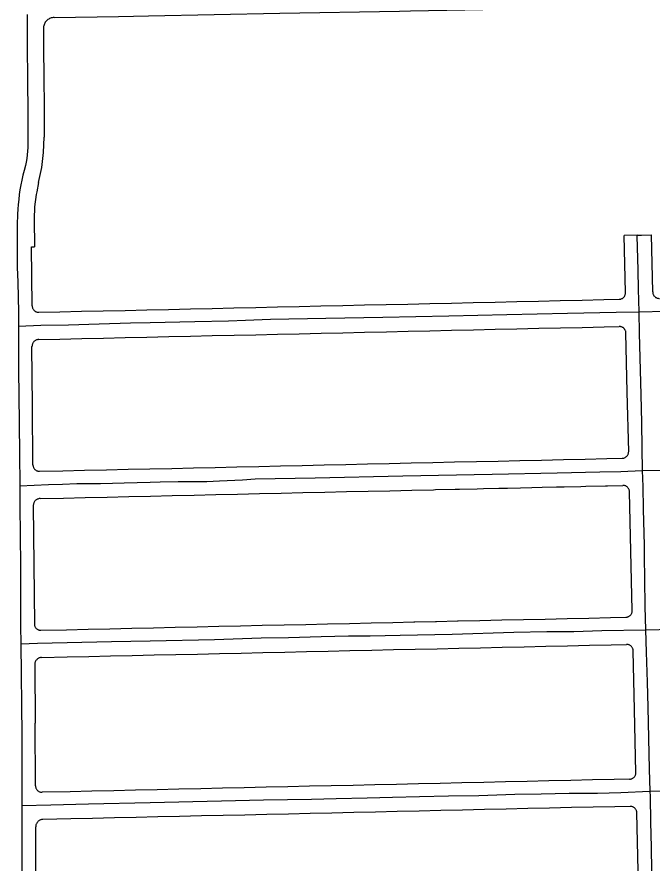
# Model space of a CAD drawing. Extents: x -2233 to 187241, y 4582 to 150524.
# Drawn here: x 116282 to 117450, y 55651 to 57219 of the extents above; entities that cross this region are included whole.
import ezdxf

# ---------------------------------------------------------------- set-up
doc = ezdxf.new("R2010")
doc.units = 0
doc.layers.add('GE_X_CL_2000', color=7, linetype='Continuous')
doc.layers.add('RW_X_Fee_RW', color=7, linetype='Continuous')

msp = doc.modelspace()

# ---------------------------------------------------------------- linework, layer by layer
at = {"layer": 'GE_X_CL_2000'}
for points in [[(116300.9, 57223.4), (116300.8, 57202.3), (116300.6, 57181.1), (116301.4, 57088.1), (116301.8, 57058.5), (116302, 57028.8), (116302.1, 56985.8), (116301.9, 56979.1), (116301.4, 56972.4), (116300.7, 56965.8), (116299.8, 56959.1), (116298.7, 56952.5), (116297.3, 56946), (116294.9, 56937.3), (116292.7, 56928.5), (116290.7, 56919.6), (116288.9, 56910.8), (116287.4, 56901.8), (116286.1, 56892.9), (116285, 56883.9), (116284.1, 56874.9), (116283.4, 56865.8), (116283, 56856.8), (116282.5, 56837.4), (116282.1, 56818), (116282, 56798.6), (116282.2, 56779.2), (116282.5, 56759.8), (116283.4, 56732.1), (116284.1, 56704.5), (116284.5, 56676.9), (116284.6, 56651.4)], [(117420.8, 56817.1), (117422.8, 56754.3), (117423.2, 56719.4), (117424.6, 56677.5)], [(116284.6, 56651.4), (116325.9, 56652.9), (116376.8, 56653.9), (116432.7, 56655.4), (116490.2, 56657.5), (116526.6, 56658.1), (116609, 56659.5), (116670.7, 56660.8), (116701.7, 56662.4), (116748, 56663.8), (116849.5, 56665.9), (116954.4, 56667.5), (117075.2, 56670.4), (117181.8, 56672.4), (117293.6, 56674.9), (117382.8, 56676.8), (117424.6, 56677.5)], [(117424.6, 56677.5), (117474, 56678.5)], [(117424.6, 56677.5), (117425.3, 56638.2), (117428, 56524.8), (117429.2, 56474), (117430.2, 56426.9), (117430.8, 56386.2)], [(116284.6, 56651.4), (116284.8, 56608.9), (116284.9, 56568.5), (116285.1, 56524.8), (116286.7, 56417.8), (116287.1, 56357.7)], [(116287.1, 56357.7), (116313.3, 56359.1), (116339.6, 56360.3), (116365.8, 56361.2), (116392, 56361.9), (116413.7, 56361.9), (116435.4, 56362.2), (116457.2, 56362.7), (116478.9, 56363.5), (116526.6, 56364.8), (116545.1, 56365.2), (116578.3, 56365.7), (116595.9, 56365.6), (116613.4, 56365.7), (116631, 56366.1), (116653.8, 56367), (116696.5, 56369.1), (116719.3, 56370.5), (116830.1, 56372.6), (116991.2, 56376.3), (117155.1, 56379.5), (117274.6, 56381.8), (117352.9, 56383.5), (117391.8, 56384.5), (117430.8, 56386.2)], [(117430.8, 56386.2), (117477, 56386.8)], [(117430.8, 56386.2), (117431.8, 56356.7), (117432.5, 56315.2), (117434.3, 56248.4), (117434.1, 56227.8), (117435, 56186.6), (117435.8, 56136.2), (117436.9, 56093.2)], [(116287.1, 56357.7), (116287.3, 56340.4), (116287.4, 56321.9), (116288.2, 56211.4), (116288.4, 56100.7), (116288.7, 56068)], [(117436.9, 56093.2), (117512, 56095.3), (117618.3, 56097), (117670.5, 56098.2), (117728.3, 56099.7), (117777.8, 56100.5), (117866.3, 56102.4), (117908, 56103.3), (117956.1, 56104.6), (118013.2, 56105.8), (118049.4, 56106.7), (118097.4, 56107.7), (118148.3, 56109.2), (118185.3, 56110.1)], [(116288.7, 56068), (116319.5, 56068.7), (116455.7, 56071.8), (116526.6, 56073.1), (116644.9, 56075.9), (116730.3, 56078.5), (116780.6, 56079.3), (116840.6, 56080.9), (116891.2, 56082.1), (116931.1, 56082.6), (116986.2, 56083.7), (117081.3, 56085.7), (117195, 56088.9), (117255.4, 56090.1), (117305.1, 56090.6), (117356.6, 56091.9), (117436.9, 56093.2)], [(117436.9, 56093.2), (117438.1, 56052.4), (117439.7, 55997.2), (117441, 55951.6), (117442.2, 55894.3), (117443.6, 55837.3), (117445, 55797.1)], [(116288.7, 56068), (116290.5, 55899.9), (116290.8, 55770.7)], [(117445, 55797.1), (117527.2, 55798.2), (117574.4, 55798.9), (117648.8, 55800.8), (117716.2, 55802.1), (117776.1, 55803.4), (117840.9, 55804.5), (117906.8, 55805.8), (117964, 55807.5), (118012.5, 55808.2), (118052.5, 55809.4), (118111, 55810.9), (118225.1, 55813.3), (118282.5, 55814.2), (118350.2, 55815.7), (118415.2, 55817.5), (118477.3, 55818.9), (118541.6, 55820.5), (118592.9, 55821.3), (118635.9, 55822.1), (118667.2, 55822.5), (118689.6, 55822.7)], [(116290.8, 55770.7), (116343.9, 55772.1), (116413.6, 55773.6), (116526.6, 55776), (116657.7, 55779.1), (116734.7, 55781.3), (116779.2, 55781.9), (116823.3, 55782.6), (116868.2, 55783.9), (116925.1, 55784.8), (116971.7, 55786.1), (117021.5, 55787.2), (117074.7, 55788.4), (117130.6, 55789.3), (117196.6, 55791.3), (117245.3, 55791.9), (117296.6, 55793.2), (117348.7, 55793.7), (117391.2, 55794.8), (117445, 55797.1)], [(117445, 55797.1), (117445.3, 55787.3), (117446.1, 55740), (117447, 55694.1), (117447.7, 55650.6)], [(116290.8, 55770.7), (116290.8, 55677), (116291.1, 55650.6)]]:
    msp.add_lwpolyline(points, dxfattribs=at)
at = {"layer": 'RW_X_Fee_RW'}
for p, q in [((116313.4, 56847.9), (116313.8, 56796.9)), ((117422.7, 56818.2), (117397.7, 56817.7)), ((117400.1, 56712.7), (117397.7, 56817.7)), ((117450.1, 56713.9), (117447.7, 56818.6)), ((116308.8, 56796.8), (116313.8, 56796.9)), ((116309.7, 56688.5), (116308.8, 56796.8)), ((117416.6, 55946.4), (117414.1, 56054.9)), ((116314.4, 56029.4), (116315.3, 55921.8)), ((117419.2, 55831.4), (117416.6, 55946.4)), ((116315.9, 55807), (116315.3, 55921.8))]:
    msp.add_line(p, q, dxfattribs=at)
for points in [[(116350.1, 57218), (116468.3, 57220.2), (116523.3, 57221.3), (116765, 57225.8), (116984.9, 57229.8), (117004.9, 57230.2), (117204.9, 57233.9), (117280.3, 57235.3)], [(116350.1, 57218), (116348.4, 57217.9), (116346.6, 57217.6), (116345, 57217.2), (116343.3, 57216.7), (116341.7, 57216), (116340.2, 57215.2), (116338.8, 57214.2), (116337.4, 57213.1), (116336.1, 57211.9), (116335, 57210.6), (116333.9, 57209.3), (116333, 57207.8), (116332.2, 57206.2), (116331.6, 57204.6), (116331.1, 57203), (116330.7, 57201.3), (116330.5, 57199.6), (116330.5, 57197.8)], [(116330.5, 57197.8), (116330.8, 57162.1), (116331.2, 57108.1), (116331.6, 57054.1), (116331.9, 57000.1), (116331.9, 56998.1)], [(116321.7, 56915.3), (116327.5, 56942.6), (116328.2, 56948.2), (116330.9, 56970.3), (116331.9, 56998.1)], [(116321.7, 56915.3), (116318.1, 56897.9), (116317, 56893.1), (116314.2, 56870.5), (116313.4, 56847.9)], [(117422.7, 56818.2), (117429.6, 56818.3), (117447.7, 56818.6)], [(117388.4, 56700.5), (117389.4, 56700.5), (117390.4, 56700.7), (117391.4, 56700.9), (117392.4, 56701.3), (117393.4, 56701.7), (117394.3, 56702.2), (117395.2, 56702.8), (117396, 56703.4), (117396.8, 56704.2), (117397.4, 56705), (117398.1, 56705.8), (117398.6, 56706.7), (117399.1, 56707.6), (117399.4, 56708.6), (117399.7, 56709.6), (117399.9, 56710.6), (117400.1, 56711.7), (117400.1, 56712.7)], [(117450.1, 56713.9), (117450.1, 56712.8), (117450.3, 56711.8), (117450.5, 56710.8), (117450.9, 56709.8), (117451.3, 56708.8), (117451.8, 56707.9), (117452.4, 56707), (117453.1, 56706.2), (117453.8, 56705.4), (117454.6, 56704.8), (117455.4, 56704.1), (117456.3, 56703.6), (117457.3, 56703.1), (117458.2, 56702.8), (117459.2, 56702.5), (117460.3, 56702.3), (117461.3, 56702.1), (117462.4, 56702.1)], [(116322, 56676.6), (116360.6, 56677.5), (116400.5, 56678.4), (116440.5, 56679.3), (116480.5, 56680.2), (116520.5, 56681.1), (116560.5, 56682), (116600.5, 56682.9), (116640.5, 56683.8), (116680.5, 56684.7), (116720.5, 56685.6), (116760.5, 56686.5), (116800.5, 56687.4), (116840.4, 56688.3), (116880.4, 56689.2), (116920.4, 56690.1), (116960.4, 56690.9), (117000.4, 56691.8), (117040.4, 56692.7), (117080.4, 56693.6), (117120.4, 56694.5), (117160.4, 56695.4), (117200.4, 56696.3), (117240.4, 56697.2), (117280.3, 56698.1), (117320.3, 56699), (117360.3, 56699.9), (117388.4, 56700.5)], [(116309.7, 56688.5), (116309.8, 56687.4), (116309.9, 56686.4), (116310.1, 56685.4), (116310.5, 56684.4), (116310.9, 56683.4), (116311.4, 56682.5), (116312, 56681.6), (116312.6, 56680.8), (116313.3, 56680), (116314.1, 56679.3), (116315, 56678.7), (116315.9, 56678.1), (116316.8, 56677.6), (116317.8, 56677.3), (116318.8, 56677), (116319.9, 56676.7), (116320.9, 56676.6), (116322, 56676.6)], [(116322.2, 56626.6), (116360.8, 56627.4), (116400.8, 56628.3), (116440.8, 56629.2), (116480.8, 56630.1), (116520.7, 56631), (116560.7, 56631.9), (116600.7, 56632.8), (116640.7, 56633.7), (116680.7, 56634.6), (116720.7, 56635.5), (116760.7, 56636.4), (116800.7, 56637.3), (116840.7, 56638.2), (116880.7, 56639.1), (116920.7, 56640), (116960.7, 56640.9), (117000.6, 56641.8), (117040.6, 56642.7), (117080.6, 56643.6), (117120.6, 56644.5), (117160.6, 56645.4), (117200.6, 56646.3), (117240.6, 56647.2), (117280.6, 56648.1), (117320.6, 56649), (117360.6, 56649.9), (117388.6, 56650.5)], [(117400.9, 56638.7), (117400.8, 56639.8), (117400.6, 56640.8), (117400.4, 56641.8), (117400.1, 56642.8), (117399.6, 56643.8), (117399.1, 56644.7), (117398.6, 56645.6), (117397.9, 56646.4), (117397.2, 56647.2), (117396.4, 56647.9), (117395.5, 56648.5), (117394.6, 56649), (117393.7, 56649.5), (117392.7, 56649.9), (117391.7, 56650.2), (117390.7, 56650.4), (117389.6, 56650.5), (117388.6, 56650.5)], [(117405.9, 56420.8), (117403.4, 56529.8), (117400.9, 56638.7)], [(116322.2, 56626.6), (116321.1, 56626.6), (116319.9, 56626.4), (116318.8, 56626.1), (116317.8, 56625.8), (116316.7, 56625.3), (116315.7, 56624.8), (116314.8, 56624.2), (116313.9, 56623.5), (116313.1, 56622.7), (116312.4, 56621.8), (116311.7, 56620.9), (116311.1, 56620), (116310.6, 56619), (116310.2, 56617.9), (116309.8, 56616.8), (116309.6, 56615.7), (116309.5, 56614.6), (116309.4, 56613.5)], [(116311.3, 56396.5), (116310.4, 56505.3), (116309.4, 56613.5)], [(117394.1, 56408.6), (117395.2, 56408.6), (117396.2, 56408.8), (117397.2, 56409), (117398.2, 56409.4), (117399.2, 56409.8), (117400.1, 56410.3), (117400.9, 56410.9), (117401.8, 56411.5), (117402.5, 56412.3), (117403.2, 56413), (117403.8, 56413.9), (117404.4, 56414.8), (117404.8, 56415.7), (117405.2, 56416.7), (117405.5, 56417.7), (117405.7, 56418.7), (117405.8, 56419.8), (117405.9, 56420.8)], [(116311.3, 56396.5), (116311.3, 56395.5), (116311.5, 56394.4), (116311.7, 56393.4), (116312, 56392.4), (116312.5, 56391.4), (116312.9, 56390.5), (116313.5, 56389.6), (116314.2, 56388.8), (116314.9, 56388), (116315.7, 56387.3), (116316.5, 56386.7), (116317.4, 56386.1), (116318.4, 56385.6), (116319.4, 56385.2), (116320.4, 56384.9), (116321.4, 56384.7), (116322.5, 56384.6), (116323.5, 56384.6)], [(116323.5, 56384.6), (116366.2, 56385.5), (116406.2, 56386.4), (116446.2, 56387.3), (116486.2, 56388.2), (116526.2, 56389.1), (116566.2, 56390), (116606.1, 56390.9), (116646.1, 56391.8), (116686.1, 56392.7), (116726.1, 56393.6), (116766.1, 56394.5), (116806.1, 56395.4), (116846.1, 56396.3), (116886.1, 56397.2), (116926.1, 56398.1), (116966.1, 56399), (117006.1, 56399.9), (117046.1, 56400.8), (117086.1, 56401.7), (117126, 56402.6), (117166, 56403.5), (117206, 56404.4), (117246, 56405.3), (117286, 56406.2), (117326, 56407.1), (117366, 56408), (117394.1, 56408.6)], [(116324.7, 56334.6), (116367.4, 56335.5), (116407.3, 56336.4), (116447.3, 56337.3), (116487.3, 56338.2), (116527.3, 56339.1), (116567.3, 56340), (116607.3, 56340.9), (116647.3, 56341.8), (116687.3, 56342.7), (116727.3, 56343.6), (116767.3, 56344.5), (116807.3, 56345.4), (116847.3, 56346.3), (116887.3, 56347.2), (116927.2, 56348.1), (116967.2, 56349), (117007.2, 56349.9), (117047.2, 56350.8), (117051.2, 56350.9), (117087.2, 56351.7), (117095.2, 56351.9), (117127.2, 56352.6), (117139.2, 56352.9), (117167.2, 56353.5), (117183.2, 56353.8), (117207.2, 56354.4), (117228.2, 56354.8), (117247.2, 56355.3), (117273.2, 56355.9), (117287.2, 56356.2), (117318.2, 56356.9), (117327.2, 56357.1), (117363.2, 56357.9), (117367.2, 56358), (117395.3, 56358.6)], [(117407.5, 56346.8), (117407.5, 56347.9), (117407.3, 56348.9), (117407.1, 56349.9), (117406.7, 56350.9), (117406.3, 56351.9), (117405.8, 56352.8), (117405.2, 56353.7), (117404.6, 56354.5), (117403.8, 56355.2), (117403.1, 56355.9), (117402.2, 56356.5), (117401.3, 56357.1), (117400.4, 56357.6), (117399.4, 56357.9), (117398.4, 56358.2), (117397.4, 56358.4), (117396.3, 56358.6), (117395.3, 56358.6)], [(117412.4, 56128.9), (117410, 56237.9), (117407.5, 56346.8)], [(116324.7, 56334.6), (116323.6, 56334.5), (116322.4, 56334.4), (116321.3, 56334.1), (116320.3, 56333.7), (116319.2, 56333.3), (116318.2, 56332.8), (116317.3, 56332.1), (116316.4, 56331.4), (116315.6, 56330.7), (116314.9, 56329.8), (116314.2, 56328.9), (116313.6, 56328), (116313.1, 56326.9), (116312.7, 56325.9), (116312.3, 56324.8), (116312.1, 56323.7), (116311.9, 56322.6), (116311.9, 56321.5)], [(116311.9, 56321.5), (116312.8, 56213.3), (116313.8, 56104.5)], [(117400.8, 56116.6), (117401.8, 56116.7), (117402.9, 56116.9), (117403.9, 56117.1), (117404.9, 56117.4), (117405.8, 56117.9), (117406.7, 56118.4), (117407.6, 56118.9), (117408.4, 56119.6), (117409.2, 56120.3), (117409.9, 56121.1), (117410.5, 56122), (117411, 56122.8), (117411.5, 56123.8), (117411.8, 56124.8), (117412.1, 56125.8), (117412.3, 56126.8), (117412.4, 56127.8), (117412.4, 56128.9)], [(116326, 56092.6), (116372.8, 56093.6), (116412.8, 56094.5), (116452.8, 56095.4), (116492.8, 56096.3), (116532.7, 56097.2), (116572.7, 56098.1), (116612.7, 56099), (116652.7, 56099.9), (116692.7, 56100.8), (116732.7, 56101.7), (116772.7, 56102.6), (116812.7, 56103.5), (116852.7, 56104.4), (116892.7, 56105.2), (116932.7, 56106.1), (116972.7, 56107), (117011.2, 56107.9), (117012.7, 56107.9), (117051.1, 56108.8), (117052.6, 56108.8), (117091.1, 56109.7), (117092.6, 56109.7), (117132.6, 56110.6), (117172.6, 56111.5), (117212.6, 56112.4), (117252.6, 56113.3), (117292.6, 56114.2), (117332.6, 56115.1), (117372.6, 56116), (117400.8, 56116.6)], [(116313.8, 56104.5), (116313.8, 56103.4), (116314, 56102.4), (116314.2, 56101.4), (116314.5, 56100.4), (116314.9, 56099.4), (116315.4, 56098.4), (116316, 56097.6), (116316.7, 56096.7), (116317.4, 56096), (116318.2, 56095.3), (116319, 56094.6), (116319.9, 56094.1), (116320.9, 56093.6), (116321.9, 56093.2), (116322.9, 56092.9), (116323.9, 56092.7), (116325, 56092.6), (116326, 56092.6)], [(116327.1, 56042.6), (116373.8, 56043.6), (116413.8, 56044.5), (116453.8, 56045.4), (116493.8, 56046.3), (116533.8, 56047.2), (116573.8, 56048.1), (116613.8, 56049), (116653.8, 56049.9), (116693.8, 56050.8), (116733.8, 56051.7), (116773.8, 56052.6), (116813.8, 56053.5), (116853.7, 56054.4), (116893.7, 56055.2), (116933.7, 56056.1), (116973.7, 56057), (117013.7, 56057.9), (117053.7, 56058.8), (117093.7, 56059.7), (117133.7, 56060.6), (117173.7, 56061.5), (117213.7, 56062.4), (117253.7, 56063.3), (117293.7, 56064.2), (117333.7, 56065.1), (117373.6, 56066), (117401.8, 56066.6)], [(117414.1, 56054.9), (117414, 56055.9), (117413.9, 56057), (117413.6, 56058), (117413.3, 56059), (117412.9, 56059.9), (117412.4, 56060.9), (117411.8, 56061.7), (117411.1, 56062.5), (117410.4, 56063.3), (117409.6, 56064), (117408.8, 56064.6), (117407.9, 56065.2), (117406.9, 56065.6), (117406, 56066), (117405, 56066.3), (117403.9, 56066.5), (117402.9, 56066.6), (117401.8, 56066.6)], [(116327.1, 56042.6), (116326, 56042.5), (116324.8, 56042.3), (116323.7, 56042.1), (116322.8, 56041.7), (116321.7, 56041.3), (116320.7, 56040.7), (116319.8, 56040.1), (116318.9, 56039.4), (116318.1, 56038.6), (116317.3, 56037.8), (116316.7, 56036.9), (116316.1, 56035.9), (116315.6, 56034.9), (116315.1, 56033.9), (116314.8, 56032.8), (116314.6, 56031.7), (116314.4, 56030.6), (116314.4, 56029.4)], [(117407.5, 55819.2), (117408.5, 55819.3), (117409.5, 55819.4), (117410.6, 55819.7), (117411.5, 55820), (117412.5, 55820.4), (117413.4, 55820.9), (117414.3, 55821.5), (117415.1, 55822.2), (117415.9, 55822.9), (117416.6, 55823.7), (117417.2, 55824.5), (117417.7, 55825.4), (117418.2, 55826.3), (117418.6, 55827.3), (117418.9, 55828.3), (117419.1, 55829.4), (117419.2, 55830.4), (117419.2, 55831.4)], [(117407.5, 55819.2), (117379.4, 55818.6), (117339.4, 55817.7), (117299.4, 55816.8), (117259.4, 55815.9), (117219.4, 55815), (117179.4, 55814.1), (117139.5, 55813.2), (117099.5, 55812.3), (117059.5, 55811.4), (117019.5, 55810.5), (116979.5, 55809.6), (116939.5, 55808.7), (116899.5, 55807.8), (116859.5, 55806.9), (116819.5, 55806), (116779.5, 55805.1), (116739.5, 55804.2), (116699.5, 55803.3), (116659.5, 55802.4), (116619.6, 55801.5), (116579.6, 55800.6), (116539.6, 55799.7), (116499.7, 55798.8), (116459.7, 55797.9), (116419.7, 55797), (116379.7, 55796.1), (116328.2, 55795)], [(116315.9, 55807), (116315.9, 55805.9), (116316, 55804.9), (116316.3, 55803.8), (116316.6, 55802.8), (116317, 55801.9), (116317.5, 55800.9), (116318.1, 55800), (116318.8, 55799.2), (116319.5, 55798.4), (116320.4, 55797.7), (116321.2, 55797.1), (116322.1, 55796.5), (116323.1, 55796.1), (116324, 55795.7), (116325.1, 55795.4), (116326.1, 55795.2), (116327.2, 55795.1), (116328.2, 55795)], [(117408.6, 55769.2), (117380.6, 55768.6), (117340.6, 55767.7), (117300.6, 55766.8), (117260.6, 55765.9), (117220.6, 55765), (117180.6, 55764.1), (117140.7, 55763.2), (117100.7, 55762.3), (117060.7, 55761.4), (117020.7, 55760.5), (116980.7, 55759.6), (116940.7, 55758.7), (116900.7, 55757.8), (116860.7, 55756.9), (116820.7, 55756), (116780.7, 55755.1), (116740.7, 55754.2), (116700.7, 55753.3), (116660.8, 55752.4), (116620.8, 55751.5), (116580.8, 55750.6), (116540.8, 55749.7), (116500.8, 55748.8), (116460.8, 55747.9), (116420.8, 55747), (116380.8, 55746.1), (116329.3, 55745)], [(117420.9, 55757.4), (117420.8, 55758.5), (117420.7, 55759.5), (117420.4, 55760.5), (117420.1, 55761.5), (117419.7, 55762.5), (117419.2, 55763.4), (117418.6, 55764.3), (117417.9, 55765.1), (117417.2, 55765.9), (117416.4, 55766.6), (117415.6, 55767.2), (117414.7, 55767.7), (117413.7, 55768.2), (117412.7, 55768.6), (117411.7, 55768.9), (117410.7, 55769.1), (117409.7, 55769.2), (117408.6, 55769.2)], [(117423.3, 55650.6), (117420.9, 55757.4)], [(116329.3, 55745), (116328.1, 55745), (116327, 55744.8), (116325.9, 55744.5), (116324.8, 55744.2), (116323.7, 55743.7), (116322.7, 55743.2), (116321.9, 55742.5), (116321, 55741.8), (116320.1, 55741), (116319.4, 55740.2), (116318.7, 55739.3), (116318.1, 55738.3), (116317.6, 55737.3), (116317.1, 55736.2), (116316.8, 55735.1), (116316.6, 55734), (116316.4, 55732.9), (116316.4, 55731.7)], [(116316.8, 55650.6), (116316.4, 55731.7)]]:
    msp.add_lwpolyline(points, dxfattribs=at)

doc.saveas('drawing.dxf')
